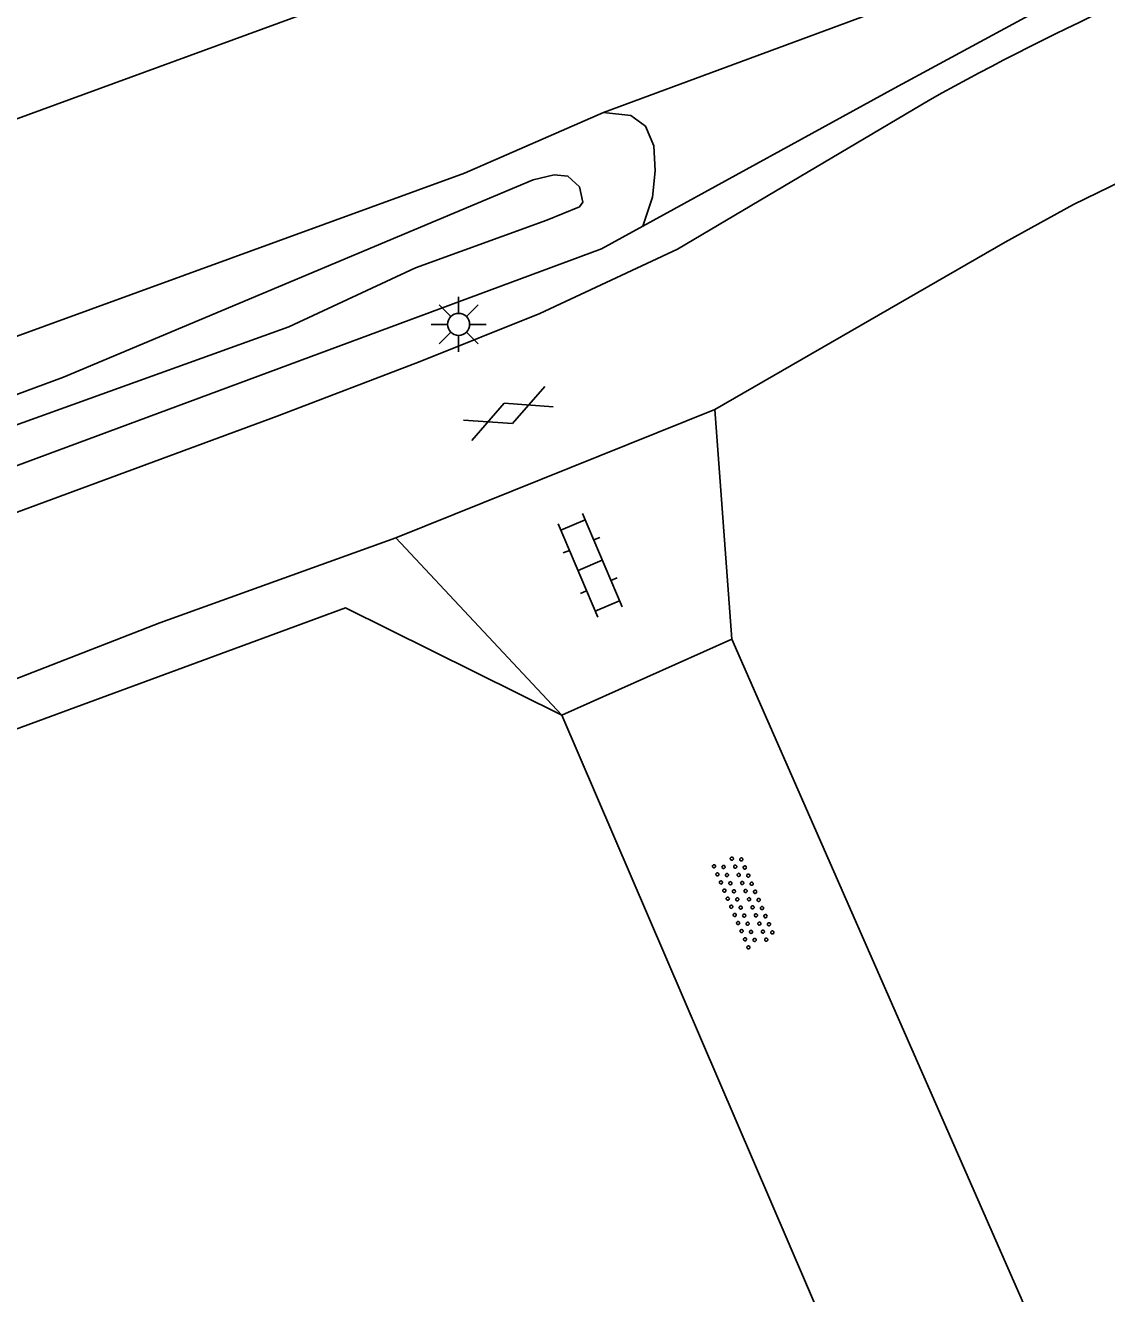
# Model space of a CAD drawing. Extents: x 135999 to 138000, y 396000 to 398501.
# Drawn here: x 137133.03 to 137157.58, y 397598.98 to 397627.76 of the extents above; entities that cross this region are included whole.
import ezdxf

# ---------------------------------------------------------------- set-up
doc = ezdxf.new("R2010")
doc.units = 0
for name, color, linetype in [('gg-afsc-hekwerk', 7, 'Continuous'), ('gg-aspt-spoorlijn', 7, 'Continuous'), ('gg-knt-onverhard', 7, 'Continuous'), ('gg-knt-verharding', 7, 'Continuous'), ('gt-symb-gesloten verharding', 7, 'Continuous'), ('gt-symb-klinker verharding', 7, 'Continuous'), ('gt-symb-lichtmast', 7, 'Continuous'), ('gt-symb-overige verharding', 7, 'Continuous'), ('gx-grn-maaiveld', 7, 'Continuous')]:
    doc.layers.add(name, color=color, linetype=linetype)

# ---------------------------------------------------------------- blocks, each defined once
blk = doc.blocks.new('gt0-LMAST')
at = {"layer": 'gt-symb-lichtmast'}
for p, q in [((-0.005, 0.246), (-0.005, 0.621)), ((-0.182, 0.173), (-0.447, 0.438)), ((0.172, 0.173), (0.437, 0.438)), ((-0.255, -0.004), (-0.63, -0.004)), ((-0.182, -0.181), (-0.447, -0.446)), ((-0.005, -0.254), (-0.005, -0.629)), ((0.437, -0.446), (0.172, -0.181)), ((0.245, -0.004), (0.62, -0.004))]:
    blk.add_line(p, q, dxfattribs=at)
blk.add_circle((-0.005, -0.004), 0.25, dxfattribs=at)
blk = doc.blocks.new('gt0-GESVH1')
at = {"layer": 'gt-symb-gesloten verharding'}
for p, q in [((-0.992, -0.261), (0.008, 0.239)), ((0.008, -0.261), (-0.992, 0.239)), ((0.008, 0.239), (1.008, -0.261)), ((1.008, 0.239), (0.008, -0.261))]:
    blk.add_line(p, q, dxfattribs=at)
blk = doc.blocks.new('gt0-KL1')
at = {"layer": 'gt-symb-klinker verharding'}
for p, q in [((-1.15, 0.3), (1.15, 0.3)), ((-1, -0.3), (-1, 0.3)), ((-0.5, 0.3), (-0.5, 0.45)), ((0, -0.3), (0, 0.3)), ((0.5, 0.3), (0.5, 0.45)), ((1, -0.3), (1, 0.3)), ((-1.15, -0.3), (1.15, -0.3)), ((-0.5, -0.45), (-0.5, -0.3)), ((0.5, -0.45), (0.5, -0.3))]:
    blk.add_line(p, q, dxfattribs=at)
blk = doc.blocks.new('gt0-OVH')
at = {"layer": 'gt-symb-overige verharding'}
for points in [[(-0.972, 0.298), (-0.967, 0.308), (-0.965, 0.319), (-0.966, 0.33), (-0.971, 0.34), (-0.978, 0.348), (-0.988, 0.353), (-0.999, 0.355), (-1.01, 0.354), (-1.02, 0.349), (-1.028, 0.342), (-1.033, 0.332), (-1.035, 0.321), (-1.034, 0.31), (-1.029, 0.3), (-1.022, 0.292), (-1.012, 0.287), (-1.001, 0.285), (-0.99, 0.286), (-0.98, 0.291)], [(-0.772, 0.298), (-0.767, 0.308), (-0.765, 0.319), (-0.766, 0.33), (-0.771, 0.34), (-0.778, 0.348), (-0.788, 0.353), (-0.799, 0.355), (-0.81, 0.354), (-0.82, 0.349), (-0.828, 0.342), (-0.833, 0.332), (-0.835, 0.321), (-0.834, 0.31), (-0.829, 0.3), (-0.822, 0.292), (-0.812, 0.287), (-0.801, 0.285), (-0.79, 0.286), (-0.78, 0.291)], [(-0.572, 0.298), (-0.567, 0.308), (-0.565, 0.319), (-0.566, 0.33), (-0.571, 0.34), (-0.578, 0.348), (-0.588, 0.353), (-0.599, 0.355), (-0.61, 0.354), (-0.62, 0.349), (-0.628, 0.342), (-0.633, 0.332), (-0.635, 0.321), (-0.634, 0.31), (-0.629, 0.3), (-0.622, 0.292), (-0.612, 0.287), (-0.601, 0.285), (-0.59, 0.286), (-0.58, 0.291)], [(-0.372, 0.298), (-0.367, 0.308), (-0.365, 0.319), (-0.366, 0.33), (-0.371, 0.34), (-0.378, 0.348), (-0.388, 0.353), (-0.399, 0.355), (-0.41, 0.354), (-0.42, 0.349), (-0.428, 0.342), (-0.433, 0.332), (-0.435, 0.321), (-0.434, 0.31), (-0.429, 0.3), (-0.422, 0.292), (-0.412, 0.287), (-0.401, 0.285), (-0.39, 0.286), (-0.38, 0.291)], [(-0.172, 0.298), (-0.167, 0.308), (-0.165, 0.319), (-0.166, 0.33), (-0.171, 0.34), (-0.178, 0.348), (-0.188, 0.353), (-0.199, 0.355), (-0.21, 0.354), (-0.22, 0.349), (-0.228, 0.342), (-0.233, 0.332), (-0.235, 0.321), (-0.234, 0.31), (-0.229, 0.3), (-0.222, 0.292), (-0.212, 0.287), (-0.201, 0.285), (-0.19, 0.286), (-0.18, 0.291)], [(0.028, 0.298), (0.033, 0.308), (0.035, 0.319), (0.034, 0.33), (0.029, 0.34), (0.022, 0.348), (0.012, 0.353), (0.001, 0.355), (-0.01, 0.354), (-0.02, 0.349), (-0.028, 0.342), (-0.033, 0.332), (-0.035, 0.321), (-0.034, 0.31), (-0.029, 0.3), (-0.022, 0.292), (-0.012, 0.287), (-0.001, 0.285), (0.01, 0.286), (0.02, 0.291)], [(0.228, 0.298), (0.233, 0.308), (0.235, 0.319), (0.234, 0.33), (0.229, 0.34), (0.222, 0.348), (0.212, 0.353), (0.201, 0.355), (0.19, 0.354), (0.18, 0.349), (0.172, 0.342), (0.167, 0.332), (0.165, 0.321), (0.166, 0.31), (0.171, 0.3), (0.178, 0.292), (0.188, 0.287), (0.199, 0.285), (0.21, 0.286), (0.22, 0.291)], [(0.428, 0.298), (0.433, 0.308), (0.435, 0.319), (0.434, 0.33), (0.429, 0.34), (0.422, 0.348), (0.412, 0.353), (0.401, 0.355), (0.39, 0.354), (0.38, 0.349), (0.372, 0.342), (0.367, 0.332), (0.365, 0.321), (0.366, 0.31), (0.371, 0.3), (0.378, 0.292), (0.388, 0.287), (0.399, 0.285), (0.41, 0.286), (0.42, 0.291)], [(0.628, 0.298), (0.633, 0.308), (0.635, 0.319), (0.634, 0.33), (0.629, 0.34), (0.622, 0.348), (0.612, 0.353), (0.601, 0.355), (0.59, 0.354), (0.58, 0.349), (0.572, 0.342), (0.567, 0.332), (0.565, 0.321), (0.566, 0.31), (0.571, 0.3), (0.578, 0.292), (0.588, 0.287), (0.599, 0.285), (0.61, 0.286), (0.62, 0.291)], [(0.828, 0.298), (0.833, 0.308), (0.835, 0.319), (0.834, 0.33), (0.829, 0.34), (0.822, 0.348), (0.812, 0.353), (0.801, 0.355), (0.79, 0.354), (0.78, 0.349), (0.772, 0.342), (0.767, 0.332), (0.765, 0.321), (0.766, 0.31), (0.771, 0.3), (0.778, 0.292), (0.788, 0.287), (0.799, 0.285), (0.81, 0.286), (0.82, 0.291)], [(1.028, 0.298), (1.033, 0.308), (1.035, 0.319), (1.034, 0.33), (1.029, 0.34), (1.022, 0.348), (1.012, 0.353), (1.001, 0.355), (0.99, 0.354), (0.98, 0.349), (0.972, 0.342), (0.967, 0.332), (0.965, 0.321), (0.966, 0.31), (0.971, 0.3), (0.978, 0.292), (0.988, 0.287), (0.999, 0.285), (1.01, 0.286), (1.02, 0.291)], [(-0.872, 0.106), (-0.867, 0.116), (-0.865, 0.126), (-0.866, 0.137), (-0.871, 0.147), (-0.878, 0.156), (-0.888, 0.161), (-0.899, 0.163), (-0.91, 0.162), (-0.92, 0.157), (-0.928, 0.15), (-0.933, 0.14), (-0.935, 0.129), (-0.934, 0.118), (-0.929, 0.108), (-0.922, 0.1), (-0.912, 0.095), (-0.901, 0.092), (-0.89, 0.094), (-0.88, 0.098)], [(-0.672, 0.106), (-0.667, 0.116), (-0.665, 0.126), (-0.666, 0.137), (-0.671, 0.147), (-0.678, 0.156), (-0.688, 0.161), (-0.699, 0.163), (-0.71, 0.162), (-0.72, 0.157), (-0.728, 0.15), (-0.733, 0.14), (-0.735, 0.129), (-0.734, 0.118), (-0.729, 0.108), (-0.722, 0.1), (-0.712, 0.095), (-0.701, 0.092), (-0.69, 0.094), (-0.68, 0.098)], [(-0.472, 0.106), (-0.467, 0.116), (-0.465, 0.126), (-0.466, 0.137), (-0.471, 0.147), (-0.478, 0.156), (-0.488, 0.161), (-0.499, 0.163), (-0.51, 0.162), (-0.52, 0.157), (-0.528, 0.15), (-0.533, 0.14), (-0.535, 0.129), (-0.534, 0.118), (-0.529, 0.108), (-0.522, 0.1), (-0.512, 0.095), (-0.501, 0.092), (-0.49, 0.094), (-0.48, 0.098)], [(-0.272, 0.106), (-0.267, 0.116), (-0.265, 0.126), (-0.266, 0.137), (-0.271, 0.147), (-0.278, 0.156), (-0.288, 0.161), (-0.299, 0.163), (-0.31, 0.162), (-0.32, 0.157), (-0.328, 0.15), (-0.333, 0.14), (-0.335, 0.129), (-0.334, 0.118), (-0.329, 0.108), (-0.322, 0.1), (-0.312, 0.095), (-0.301, 0.092), (-0.29, 0.094), (-0.28, 0.098)], [(-0.072, 0.106), (-0.067, 0.116), (-0.065, 0.126), (-0.066, 0.137), (-0.071, 0.147), (-0.078, 0.156), (-0.088, 0.161), (-0.099, 0.163), (-0.11, 0.162), (-0.12, 0.157), (-0.128, 0.15), (-0.133, 0.14), (-0.135, 0.129), (-0.134, 0.118), (-0.129, 0.108), (-0.122, 0.1), (-0.112, 0.095), (-0.101, 0.092), (-0.09, 0.094), (-0.08, 0.098)], [(0.128, 0.106), (0.133, 0.116), (0.135, 0.126), (0.134, 0.137), (0.129, 0.147), (0.122, 0.156), (0.112, 0.161), (0.101, 0.163), (0.09, 0.162), (0.08, 0.157), (0.072, 0.15), (0.067, 0.14), (0.065, 0.129), (0.066, 0.118), (0.071, 0.108), (0.078, 0.1), (0.088, 0.095), (0.099, 0.092), (0.11, 0.094), (0.12, 0.098)], [(0.328, 0.106), (0.333, 0.116), (0.335, 0.126), (0.334, 0.137), (0.329, 0.147), (0.322, 0.156), (0.312, 0.161), (0.301, 0.163), (0.29, 0.162), (0.28, 0.157), (0.272, 0.15), (0.267, 0.14), (0.265, 0.129), (0.266, 0.118), (0.271, 0.108), (0.278, 0.1), (0.288, 0.095), (0.299, 0.092), (0.31, 0.094), (0.32, 0.098)], [(0.528, 0.106), (0.533, 0.116), (0.535, 0.126), (0.534, 0.137), (0.529, 0.147), (0.522, 0.156), (0.512, 0.161), (0.501, 0.163), (0.49, 0.162), (0.48, 0.157), (0.472, 0.15), (0.467, 0.14), (0.465, 0.129), (0.466, 0.118), (0.471, 0.108), (0.478, 0.1), (0.488, 0.095), (0.499, 0.092), (0.51, 0.094), (0.52, 0.098)], [(0.728, 0.106), (0.733, 0.116), (0.735, 0.126), (0.734, 0.137), (0.729, 0.147), (0.722, 0.156), (0.712, 0.161), (0.701, 0.163), (0.69, 0.162), (0.68, 0.157), (0.672, 0.15), (0.667, 0.14), (0.665, 0.129), (0.666, 0.118), (0.671, 0.108), (0.678, 0.1), (0.688, 0.095), (0.699, 0.092), (0.71, 0.094), (0.72, 0.098)], [(0.928, 0.106), (0.933, 0.116), (0.935, 0.126), (0.934, 0.137), (0.929, 0.147), (0.922, 0.156), (0.912, 0.161), (0.901, 0.163), (0.89, 0.162), (0.88, 0.157), (0.872, 0.15), (0.867, 0.14), (0.865, 0.129), (0.866, 0.118), (0.871, 0.108), (0.878, 0.1), (0.888, 0.095), (0.899, 0.092), (0.91, 0.094), (0.92, 0.098)], [(-0.972, -0.142), (-0.967, -0.132), (-0.965, -0.121), (-0.966, -0.11), (-0.971, -0.1), (-0.978, -0.092), (-0.988, -0.087), (-0.999, -0.085), (-1.01, -0.086), (-1.02, -0.091), (-1.028, -0.098), (-1.033, -0.108), (-1.035, -0.119), (-1.034, -0.13), (-1.029, -0.14), (-1.022, -0.148), (-1.012, -0.153), (-1.001, -0.155), (-0.99, -0.154), (-0.98, -0.149)], [(-0.872, -0.334), (-0.867, -0.324), (-0.865, -0.314), (-0.866, -0.303), (-0.871, -0.293), (-0.878, -0.284), (-0.888, -0.279), (-0.899, -0.277), (-0.91, -0.278), (-0.92, -0.283), (-0.928, -0.29), (-0.933, -0.3), (-0.935, -0.311), (-0.934, -0.322), (-0.929, -0.332), (-0.922, -0.34), (-0.912, -0.345), (-0.901, -0.348), (-0.89, -0.346), (-0.88, -0.342)], [(-0.772, -0.142), (-0.767, -0.132), (-0.765, -0.121), (-0.766, -0.11), (-0.771, -0.1), (-0.778, -0.092), (-0.788, -0.087), (-0.799, -0.085), (-0.81, -0.086), (-0.82, -0.091), (-0.828, -0.098), (-0.833, -0.108), (-0.835, -0.119), (-0.834, -0.13), (-0.829, -0.14), (-0.822, -0.148), (-0.812, -0.153), (-0.801, -0.155), (-0.79, -0.154), (-0.78, -0.149)], [(-0.672, -0.334), (-0.667, -0.324), (-0.665, -0.314), (-0.666, -0.303), (-0.671, -0.293), (-0.678, -0.284), (-0.688, -0.279), (-0.699, -0.277), (-0.71, -0.278), (-0.72, -0.283), (-0.728, -0.29), (-0.733, -0.3), (-0.735, -0.311), (-0.734, -0.322), (-0.729, -0.332), (-0.722, -0.34), (-0.712, -0.345), (-0.701, -0.348), (-0.69, -0.346), (-0.68, -0.342)], [(-0.572, -0.142), (-0.567, -0.132), (-0.565, -0.121), (-0.566, -0.11), (-0.571, -0.1), (-0.578, -0.092), (-0.588, -0.087), (-0.599, -0.085), (-0.61, -0.086), (-0.62, -0.091), (-0.628, -0.098), (-0.633, -0.108), (-0.635, -0.119), (-0.634, -0.13), (-0.629, -0.14), (-0.622, -0.148), (-0.612, -0.153), (-0.601, -0.155), (-0.59, -0.154), (-0.58, -0.149)], [(-0.472, -0.334), (-0.467, -0.324), (-0.465, -0.314), (-0.466, -0.303), (-0.471, -0.293), (-0.478, -0.284), (-0.488, -0.279), (-0.499, -0.277), (-0.51, -0.278), (-0.52, -0.283), (-0.528, -0.29), (-0.533, -0.3), (-0.535, -0.311), (-0.534, -0.322), (-0.529, -0.332), (-0.522, -0.34), (-0.512, -0.345), (-0.501, -0.348), (-0.49, -0.346), (-0.48, -0.342)], [(-0.372, -0.142), (-0.367, -0.132), (-0.365, -0.121), (-0.366, -0.11), (-0.371, -0.1), (-0.378, -0.092), (-0.388, -0.087), (-0.399, -0.085), (-0.41, -0.086), (-0.42, -0.091), (-0.428, -0.098), (-0.433, -0.108), (-0.435, -0.119), (-0.434, -0.13), (-0.429, -0.14), (-0.422, -0.148), (-0.412, -0.153), (-0.401, -0.155), (-0.39, -0.154), (-0.38, -0.149)], [(-0.272, -0.334), (-0.267, -0.324), (-0.265, -0.314), (-0.266, -0.303), (-0.271, -0.293), (-0.278, -0.284), (-0.288, -0.279), (-0.299, -0.277), (-0.31, -0.278), (-0.32, -0.283), (-0.328, -0.29), (-0.333, -0.3), (-0.335, -0.311), (-0.334, -0.322), (-0.329, -0.332), (-0.322, -0.34), (-0.312, -0.345), (-0.301, -0.348), (-0.29, -0.346), (-0.28, -0.342)], [(-0.172, -0.142), (-0.167, -0.132), (-0.165, -0.121), (-0.166, -0.11), (-0.171, -0.1), (-0.178, -0.092), (-0.188, -0.087), (-0.199, -0.085), (-0.21, -0.086), (-0.22, -0.091), (-0.228, -0.098), (-0.233, -0.108), (-0.235, -0.119), (-0.234, -0.13), (-0.229, -0.14), (-0.222, -0.148), (-0.212, -0.153), (-0.201, -0.155), (-0.19, -0.154), (-0.18, -0.149)], [(-0.072, -0.334), (-0.067, -0.324), (-0.065, -0.314), (-0.066, -0.303), (-0.071, -0.293), (-0.078, -0.284), (-0.088, -0.279), (-0.099, -0.277), (-0.11, -0.278), (-0.12, -0.283), (-0.128, -0.29), (-0.133, -0.3), (-0.135, -0.311), (-0.134, -0.322), (-0.129, -0.332), (-0.122, -0.34), (-0.112, -0.345), (-0.101, -0.348), (-0.09, -0.346), (-0.08, -0.342)], [(0.028, -0.142), (0.033, -0.132), (0.035, -0.121), (0.034, -0.11), (0.029, -0.1), (0.022, -0.092), (0.012, -0.087), (0.001, -0.085), (-0.01, -0.086), (-0.02, -0.091), (-0.028, -0.098), (-0.033, -0.108), (-0.035, -0.119), (-0.034, -0.13), (-0.029, -0.14), (-0.022, -0.148), (-0.012, -0.153), (-0.001, -0.155), (0.01, -0.154), (0.02, -0.149)], [(0.128, -0.334), (0.133, -0.324), (0.135, -0.314), (0.134, -0.303), (0.129, -0.293), (0.122, -0.284), (0.112, -0.279), (0.101, -0.277), (0.09, -0.278), (0.08, -0.283), (0.072, -0.29), (0.067, -0.3), (0.065, -0.311), (0.066, -0.322), (0.071, -0.332), (0.078, -0.34), (0.088, -0.345), (0.099, -0.348), (0.11, -0.346), (0.12, -0.342)], [(0.228, -0.142), (0.233, -0.132), (0.235, -0.121), (0.234, -0.11), (0.229, -0.1), (0.222, -0.092), (0.212, -0.087), (0.201, -0.085), (0.19, -0.086), (0.18, -0.091), (0.172, -0.098), (0.167, -0.108), (0.165, -0.119), (0.166, -0.13), (0.171, -0.14), (0.178, -0.148), (0.188, -0.153), (0.199, -0.155), (0.21, -0.154), (0.22, -0.149)], [(0.328, -0.334), (0.333, -0.324), (0.335, -0.314), (0.334, -0.303), (0.329, -0.293), (0.322, -0.284), (0.312, -0.279), (0.301, -0.277), (0.29, -0.278), (0.28, -0.283), (0.272, -0.29), (0.267, -0.3), (0.265, -0.311), (0.266, -0.322), (0.271, -0.332), (0.278, -0.34), (0.288, -0.345), (0.299, -0.348), (0.31, -0.346), (0.32, -0.342)], [(0.428, -0.142), (0.433, -0.132), (0.435, -0.121), (0.434, -0.11), (0.429, -0.1), (0.422, -0.092), (0.412, -0.087), (0.401, -0.085), (0.39, -0.086), (0.38, -0.091), (0.372, -0.098), (0.367, -0.108), (0.365, -0.119), (0.366, -0.13), (0.371, -0.14), (0.378, -0.148), (0.388, -0.153), (0.399, -0.155), (0.41, -0.154), (0.42, -0.149)], [(0.528, -0.334), (0.533, -0.324), (0.535, -0.314), (0.534, -0.303), (0.529, -0.293), (0.522, -0.284), (0.512, -0.279), (0.501, -0.277), (0.49, -0.278), (0.48, -0.283), (0.472, -0.29), (0.467, -0.3), (0.465, -0.311), (0.466, -0.322), (0.471, -0.332), (0.478, -0.34), (0.488, -0.345), (0.499, -0.348), (0.51, -0.346), (0.52, -0.342)], [(0.628, -0.142), (0.633, -0.132), (0.635, -0.121), (0.634, -0.11), (0.629, -0.1), (0.622, -0.092), (0.612, -0.087), (0.601, -0.085), (0.59, -0.086), (0.58, -0.091), (0.572, -0.098), (0.567, -0.108), (0.565, -0.119), (0.566, -0.13), (0.571, -0.14), (0.578, -0.148), (0.588, -0.153), (0.599, -0.155), (0.61, -0.154), (0.62, -0.149)], [(0.728, -0.334), (0.733, -0.324), (0.735, -0.314), (0.734, -0.303), (0.729, -0.293), (0.722, -0.284), (0.712, -0.279), (0.701, -0.277), (0.69, -0.278), (0.68, -0.283), (0.672, -0.29), (0.667, -0.3), (0.665, -0.311), (0.666, -0.322), (0.671, -0.332), (0.678, -0.34), (0.688, -0.345), (0.699, -0.348), (0.71, -0.346), (0.72, -0.342)], [(0.828, -0.142), (0.833, -0.132), (0.835, -0.121), (0.834, -0.11), (0.829, -0.1), (0.822, -0.092), (0.812, -0.087), (0.801, -0.085), (0.79, -0.086), (0.78, -0.091), (0.772, -0.098), (0.767, -0.108), (0.765, -0.119), (0.766, -0.13), (0.771, -0.14), (0.778, -0.148), (0.788, -0.153), (0.799, -0.155), (0.81, -0.154), (0.82, -0.149)], [(0.928, -0.334), (0.933, -0.324), (0.935, -0.314), (0.934, -0.303), (0.929, -0.293), (0.922, -0.284), (0.912, -0.279), (0.901, -0.277), (0.89, -0.278), (0.88, -0.283), (0.872, -0.29), (0.867, -0.3), (0.865, -0.311), (0.866, -0.322), (0.871, -0.332), (0.878, -0.34), (0.888, -0.345), (0.899, -0.348), (0.91, -0.346), (0.92, -0.342)], [(1.028, -0.142), (1.033, -0.132), (1.035, -0.121), (1.034, -0.11), (1.029, -0.1), (1.022, -0.092), (1.012, -0.087), (1.001, -0.085), (0.99, -0.086), (0.98, -0.091), (0.972, -0.098), (0.967, -0.108), (0.965, -0.119), (0.966, -0.13), (0.971, -0.14), (0.978, -0.148), (0.988, -0.153), (0.999, -0.155), (1.01, -0.154), (1.02, -0.149)]]:
    blk.add_lwpolyline(points, close=True, dxfattribs=at)

msp = doc.modelspace()

# ---------------------------------------------------------------- linework, layer by layer
at = {"layer": 'gg-afsc-hekwerk'}
msp.add_lwpolyline([(137131.924, 397617.435), (137146.109, 397622.691), (137147.045, 397623.203), (137152.763, 397626.333), (137159.439, 397629.954), (137164.2, 397632.456), (137189.113, 397641.065), (137192.16, 397641.675), (137195.9, 397642.363), (137199.611, 397643.114), (137209.119, 397646.605)], dxfattribs=at)
at = {"layer": 'gg-aspt-spoorlijn'}
msp.add_lwpolyline([(136076.975, 397210.639), (136113.047, 397225.062), (136129.393, 397231.53), (136568.987, 397407.545), (136729.788, 397471.809), (136768.523, 397487.395), (136830.406, 397512.118), (136867.432, 397526.803), (136895.677, 397537.746), (136937.995, 397553.932), (136956.864, 397560.98), (136995.089, 397575.126), (137083.8, 397607.68), (137604.833, 397798.499), (137686.486, 397828.471), (137782.44, 397863.561), (137832.38, 397881.913), (137892.899, 397903.991), (137919.35, 397913.744), (138000, 397943.305)], dxfattribs=at)
at = {"layer": 'gg-knt-onverhard'}
for p, q in [((137149.07, 397613.835), (137169.633, 397566.989)), ((137145.213, 397612.104), (137165.356, 397565.227))]:
    msp.add_line(p, q, dxfattribs=at)
at = {"layer": 'gg-knt-verharding'}
for p, q in [((137141.441, 397616.132), (137148.684, 397619.047)), ((137148.684, 397619.047), (137149.07, 397613.835)), ((137141.441, 397616.132), (137139.925, 397615.586)), ((137141.441, 397616.132), (137145.213, 397612.104)), ((137145.213, 397612.104), (137149.07, 397613.835))]:
    msp.add_line(p, q, dxfattribs=at)
for points in [[(137148.684, 397619.047), (137155.273, 397622.839), (137156.826, 397623.699), (137158.472, 397624.495), (137161.001, 397625.627), (137164.224, 397626.878), (137165.441, 397627.311)], [(137153.563, 397626.072), (137147.839, 397622.679), (137144.709, 397621.219), (137141.994, 397620.136), (137138.744, 397618.896), (137105.317, 397606.553), (137063.193, 397591.04), (137025.314, 397577.049), (137011.619, 397572.021), (137002.044, 397568.492), (136992.504, 397564.919), (136982.958, 397561.205), (136963.254, 397553.575), (136953.494, 397549.741), (136943.72, 397545.796), (136937.527, 397543.268)], [(137139.925, 397615.586), (137136.085, 397614.204), (137132.764, 397612.906), (137129.746, 397611.758), (137102.852, 397601.872), (137064.766, 397587.83), (137028.856, 397574.549), (137020.347, 397571.421), (137011.611, 397568.229), (137003.016, 397565.065), (136993.831, 397561.611), (136985.169, 397558.249), (136976.357, 397554.859), (136967.365, 397551.369), (136957.525, 397547.505), (136948.829, 397544.03), (136939.31, 397540.13)]]:
    msp.add_lwpolyline(points, dxfattribs=at)
msp.add_arc((137184.116, 397571.227), 62.781, 109.81992, 119.12108, dxfattribs=at)
at = {"layer": 'gx-grn-maaiveld'}
msp.add_line((137164.2, 397632.456), (137146.153, 397625.786), dxfattribs=at)
for points in [[(137164.2, 397632.456), (137159.439, 397629.954), (137152.763, 397626.333), (137147.045, 397623.203)], [(136939.379, 397550.611), (136941.762, 397551.471), (136942.661, 397551.644), (136945.426, 397551.693), (136946.44, 397552.057), (136947.632, 397552.551), (136949.948, 397553.853), (136956.494, 397556.785), (137022.327, 397580.535), (137060.879, 397594.875), (137080.395, 397601.815), (137099.929, 397609.065), (137112.448, 397613.129), (137129.219, 397619.393), (137142.999, 397624.408), (137146.153, 397625.786)], [(137147.045, 397623.203), (137147.271, 397623.863), (137147.326, 397624.46), (137147.295, 397625.026), (137147.11, 397625.473), (137146.778, 397625.713), (137146.153, 397625.786)], [(136939.807, 397549.091), (136945.643, 397550.973), (136969.048, 397559.177), (137014.608, 397576.126), (137084.388, 397601.447), (137133.897, 397619.774), (137144.562, 397624.255), (137145.032, 397624.367), (137145.348, 397624.341), (137145.607, 397624.098), (137145.689, 397623.748), (137145.608, 397623.644), (137144.869, 397623.339), (137141.884, 397622.261), (137139.009, 397620.916), (137127.13, 397616.645), (137050.697, 397588.493), (137026.082, 397579.534), (137001.128, 397570.237), (136969.247, 397558.153), (136952.251, 397552.275), (136939.751, 397547.783), (136939.577, 397548.22), (136939.807, 397549.091)], [(136942.612, 397546.505), (136945.729, 397547.794), (136950.457, 397549.736), (136956.899, 397552.391), (136972.813, 397558.421), (136998.649, 397568.041), (137009.105, 397571.908), (137012.194, 397573.048), (137030.138, 397580.091), (137041.77, 397584.304), (137058.093, 397590.307), (137084.2, 397599.919), (137110.539, 397609.632), (137131.924, 397617.435), (137146.109, 397622.691), (137147.045, 397623.203)], [(137145.213, 397612.104), (137140.3, 397614.545), (137107.217, 397602.362), (137048.224, 397580.628), (137032.783, 397574.904), (137000.498, 397562.97), (136978.762, 397554.572), (136957.448, 397546.26), (136946.398, 397541.847)]]:
    msp.add_lwpolyline(points, dxfattribs=at)

# ---------------------------------------------------------------- block references
at = {"layer": 'gt-symb-gesloten verharding', "rotation": 22.641900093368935}
msp.add_blockref('gt0-GESVH1', (137143.984, 397618.96), dxfattribs=at)
at = {"layer": 'gt-symb-klinker verharding', "rotation": -66.92177859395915}
msp.add_blockref('gt0-KL1', (137145.853, 397615.505), dxfattribs=at)
at = {"layer": 'gt-symb-lichtmast'}
msp.add_blockref('gt0-LMAST', (137142.871, 397620.98), dxfattribs=at)
at = {"layer": 'gt-symb-overige verharding', "rotation": 113.02549200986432}
msp.add_blockref('gt0-OVH', (137149.35, 397607.883), dxfattribs=at)

doc.saveas('drawing.dxf')
